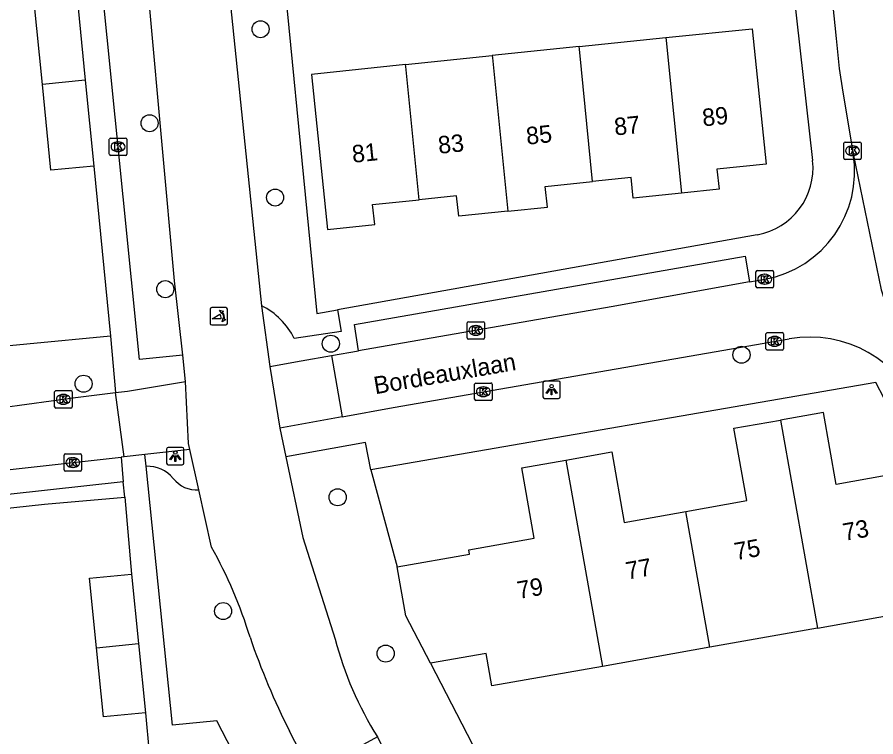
# Model space of a CAD drawing. Extents: x 158461 to 159795, y 387220 to 388672.
# Drawn here: x 159101.4 to 159150.7, y 387884.38 to 387925.7 of the extents above; entities that cross this region are included whole.
import ezdxf

# ---------------------------------------------------------------- set-up
doc = ezdxf.new("R2010")
doc.units = 0
for name, color, linetype in [('IMGEO_Boom', 7, 'Continuous'), ('IMGEO_Fietspad_gesloten', 7, 'Continuous'), ('IMGEO_Groenvoorziening', 7, 'Continuous'), ('IMGEO_Kolk', 7, 'Continuous'), ('IMGEO_Lichtpunt', 7, 'Continuous'), ('IMGEO_Openbare_ruimte_label', 7, 'Continuous'), ('IMGEO_Pand', 7, 'Continuous'), ('IMGEO_Pand_nummerreeks', 7, 'Continuous'), ('IMGEO_Poller', 7, 'Continuous'), ('IMGEO_Rijbaan_lokaal_open', 7, 'Continuous'), ('IMGEO_Voetpad_open', 7, 'Continuous')]:
    doc.layers.add(name, color=color, linetype=linetype)

msp = doc.modelspace()

# ---------------------------------------------------------------- linework, layer by layer
at = {"layer": 'IMGEO_Boom'}
for centre in [(159115.377, 387925.008), (159109.008, 387919.61), (159116.214, 387915.342), (159109.908, 387910.083), (159119.411, 387906.953), (159142.989, 387906.318), (159105.216, 387904.655), (159119.804, 387898.132), (159113.227, 387891.601), (159122.559, 387889.158)]:
    msp.add_circle(centre, 0.489, dxfattribs=at)
at = {"layer": 'IMGEO_Fietspad_gesloten'}
for points in [[(159112.567, 387937.001), (159115.44, 387909.134)], [(159110.905, 387906.301), (159110.435, 387910.57), (159109.028, 387926.177), (159108.294, 387934.183)], [(159115.44, 387909.134), (159115.914, 387905.646)], [(159111.072, 387904.786), (159110.905, 387906.301)], [(159111.826, 387898.553), (159111.308, 387900.874)], [(159116.824, 387900.464), (159117.794, 387895.821), (159119.652, 387889.994)], [(159112.559, 387895.268), (159111.826, 387898.553)], [(159118.274, 387882.287), (159117.047, 387884.698)], [(159122.088, 387884.38), (159118.274, 387882.287)], [(159125.534, 387877.765), (159122.088, 387884.38)]]:
    msp.add_lwpolyline(points, dxfattribs=at)
for centre, radius, start, end in [((159090.417, 387882.739), 25.441, 16.8024, 29.5039), ((159154.413, 387903.632), 41.89, 198.857, 206.872), ((159139.605, 387895.316), 20.651, 194.9357, 211.9778)]:
    msp.add_arc(centre, radius, start, end, dxfattribs=at)
at = {"layer": 'IMGEO_Groenvoorziening'}
for points in [[(159116.14, 387933.894), (159118.601, 387908.685), (159119.787, 387908.898)], [(159121.698, 387899.706), (159123.22, 387894.136)], [(159125.128, 387888.603), (159129.63, 387879.899)]]:
    msp.add_lwpolyline(points, dxfattribs=at)
at = {"layer": 'IMGEO_Kolk'}
for p, q in [((159106.769, 387918.76), (159107.621, 387918.76)), ((159106.694, 387917.834), (159106.694, 387918.686)), ((159107.182, 387918.54), (159107.207, 387918.54)), ((159107.695, 387918.686), (159107.695, 387917.834)), ((159148.864, 387917.604), (159148.864, 387918.456)), ((159148.939, 387918.53), (159149.791, 387918.53)), ((159149.352, 387918.31), (159149.377, 387918.31)), ((159149.865, 387918.456), (159149.865, 387917.604)), ((159107.621, 387917.76), (159106.769, 387917.76)), ((159107.205, 387917.98), (159107.18, 387917.98)), ((159149.375, 387917.75), (159149.35, 387917.75)), ((159149.791, 387917.53), (159148.939, 387917.53)), ((159143.82, 387910.229), (159143.82, 387911.081)), ((159143.895, 387911.155), (159144.747, 387911.155)), ((159144.308, 387910.935), (159144.333, 387910.935)), ((159144.821, 387911.081), (159144.821, 387910.229)), ((159144.331, 387910.375), (159144.306, 387910.375)), ((159144.747, 387910.155), (159143.895, 387910.155)), ((159127.233, 387907.289), (159127.233, 387908.141)), ((159127.308, 387908.215), (159128.16, 387908.215)), ((159127.721, 387907.995), (159127.746, 387907.995)), ((159128.234, 387908.141), (159128.234, 387907.289)), ((159127.744, 387907.435), (159127.719, 387907.435)), ((159144.393, 387906.662), (159144.393, 387907.514)), ((159144.468, 387907.588), (159145.32, 387907.588)), ((159145.394, 387907.514), (159145.394, 387906.662)), ((159128.16, 387907.215), (159127.308, 387907.215)), ((159144.881, 387907.368), (159144.906, 387907.368)), ((159145.32, 387906.588), (159144.468, 387906.588)), ((159144.904, 387906.808), (159144.879, 387906.808)), ((159127.666, 387903.769), (159127.666, 387904.621)), ((159127.741, 387904.695), (159128.593, 387904.695)), ((159128.154, 387904.475), (159128.179, 387904.475)), ((159128.667, 387904.621), (159128.667, 387903.769)), ((159103.553, 387903.33), (159103.553, 387904.182)), ((159103.628, 387904.256), (159104.48, 387904.256)), ((159104.041, 387904.036), (159104.066, 387904.036)), ((159104.554, 387904.182), (159104.554, 387903.33)), ((159104.064, 387903.476), (159104.039, 387903.476)), ((159128.593, 387903.695), (159127.741, 387903.695)), ((159128.177, 387903.915), (159128.152, 387903.915)), ((159104.48, 387903.256), (159103.628, 387903.256)), ((159104.1, 387899.701), (159104.1, 387900.553)), ((159104.175, 387900.627), (159105.027, 387900.627)), ((159105.101, 387900.553), (159105.101, 387899.701)), ((159104.588, 387900.407), (159104.613, 387900.407)), ((159105.027, 387899.627), (159104.175, 387899.627)), ((159104.611, 387899.847), (159104.586, 387899.847))]:
    msp.add_line(p, q, dxfattribs=at)
for points in [[(159106.769, 387918.76), (159107.621, 387918.76)], [(159106.694, 387917.834), (159106.694, 387918.686)], [(159107.015, 387918.46), (159107.138, 387918.46), (159107.138, 387918.309), (159107.268, 387918.46), (159107.432, 387918.46), (159107.286, 387918.309), (159107.439, 387918.06), (159107.287, 387918.06), (159107.202, 387918.224), (159107.138, 387918.157), (159107.138, 387918.06), (159107.015, 387918.06), (159107.015, 387918.46)], [(159107.695, 387918.686), (159107.695, 387917.834)], [(159148.864, 387917.604), (159148.864, 387918.456)], [(159148.939, 387918.53), (159149.791, 387918.53)], [(159149.185, 387918.23), (159149.308, 387918.23), (159149.308, 387918.079), (159149.438, 387918.23), (159149.602, 387918.23), (159149.456, 387918.079), (159149.609, 387917.83), (159149.457, 387917.83), (159149.372, 387917.994), (159149.308, 387917.927), (159149.308, 387917.83), (159149.185, 387917.83), (159149.185, 387918.23)], [(159149.865, 387918.456), (159149.865, 387917.604)], [(159107.621, 387917.76), (159106.769, 387917.76)], [(159149.791, 387917.53), (159148.939, 387917.53)], [(159143.82, 387910.229), (159143.82, 387911.081)], [(159143.895, 387911.155), (159144.747, 387911.155)], [(159144.141, 387910.855), (159144.264, 387910.855), (159144.264, 387910.704), (159144.394, 387910.855), (159144.558, 387910.855), (159144.412, 387910.704), (159144.565, 387910.455), (159144.413, 387910.455), (159144.328, 387910.619), (159144.264, 387910.552), (159144.264, 387910.455), (159144.141, 387910.455), (159144.141, 387910.855)], [(159144.821, 387911.081), (159144.821, 387910.229)], [(159144.747, 387910.155), (159143.895, 387910.155)], [(159127.233, 387907.289), (159127.233, 387908.141)], [(159127.308, 387908.215), (159128.16, 387908.215)], [(159127.554, 387907.915), (159127.677, 387907.915), (159127.677, 387907.764), (159127.807, 387907.915), (159127.971, 387907.915), (159127.825, 387907.764), (159127.978, 387907.515), (159127.826, 387907.515), (159127.741, 387907.679), (159127.677, 387907.612), (159127.677, 387907.515), (159127.554, 387907.515), (159127.554, 387907.915)], [(159128.234, 387908.141), (159128.234, 387907.289)], [(159144.393, 387906.662), (159144.393, 387907.514)], [(159144.468, 387907.588), (159145.32, 387907.588)], [(159145.394, 387907.514), (159145.394, 387906.662)], [(159128.16, 387907.215), (159127.308, 387907.215)], [(159144.714, 387907.288), (159144.837, 387907.288), (159144.837, 387907.137), (159144.967, 387907.288), (159145.131, 387907.288), (159144.985, 387907.137), (159145.138, 387906.888), (159144.986, 387906.888), (159144.901, 387907.052), (159144.837, 387906.985), (159144.837, 387906.888), (159144.714, 387906.888), (159144.714, 387907.288)], [(159145.32, 387906.588), (159144.468, 387906.588)], [(159127.666, 387903.769), (159127.666, 387904.621)], [(159127.741, 387904.695), (159128.593, 387904.695)], [(159128.667, 387904.621), (159128.667, 387903.769)], [(159103.553, 387903.33), (159103.553, 387904.182)], [(159103.628, 387904.256), (159104.48, 387904.256)], [(159103.874, 387903.956), (159103.997, 387903.956), (159103.997, 387903.805), (159104.127, 387903.956), (159104.291, 387903.956), (159104.145, 387903.805), (159104.298, 387903.556), (159104.146, 387903.556), (159104.061, 387903.72), (159103.997, 387903.653), (159103.997, 387903.556), (159103.874, 387903.556), (159103.874, 387903.956)], [(159104.554, 387904.182), (159104.554, 387903.33)], [(159127.987, 387904.395), (159128.11, 387904.395), (159128.11, 387904.244), (159128.24, 387904.395), (159128.404, 387904.395), (159128.258, 387904.244), (159128.411, 387903.995), (159128.259, 387903.995), (159128.174, 387904.159), (159128.11, 387904.092), (159128.11, 387903.995), (159127.987, 387903.995), (159127.987, 387904.395)], [(159128.593, 387903.695), (159127.741, 387903.695)], [(159104.48, 387903.256), (159103.628, 387903.256)], [(159104.1, 387899.701), (159104.1, 387900.553)], [(159104.175, 387900.627), (159105.027, 387900.627)], [(159105.101, 387900.553), (159105.101, 387899.701)], [(159104.421, 387900.327), (159104.544, 387900.327), (159104.544, 387900.176), (159104.674, 387900.327), (159104.838, 387900.327), (159104.692, 387900.176), (159104.845, 387899.927), (159104.693, 387899.927), (159104.608, 387900.091), (159104.544, 387900.024), (159104.544, 387899.927), (159104.421, 387899.927), (159104.421, 387900.327)], [(159105.027, 387899.627), (159104.175, 387899.627)]]:
    msp.add_lwpolyline(points, dxfattribs=at)
for centre, start, end in [((159106.771, 387918.684), 91.552, 178.448), ((159106.771, 387918.684), 91.552, 178.448), ((159107.619, 387918.684), 1.552, 88.448), ((159107.619, 387918.684), 1.552, 88.448), ((159148.941, 387918.454), 91.552, 178.448), ((159148.941, 387918.454), 91.552, 178.448), ((159149.789, 387918.454), 1.552, 88.448), ((159149.789, 387918.454), 1.552, 88.448), ((159106.771, 387917.836), 181.552, 268.448), ((159106.771, 387917.836), 181.552, 268.448), ((159107.619, 387917.836), 271.552, 358.448), ((159107.619, 387917.836), 271.552, 358.448), ((159148.941, 387917.606), 181.552, 268.448), ((159148.941, 387917.606), 181.552, 268.448), ((159149.789, 387917.606), 271.552, 358.448), ((159149.789, 387917.606), 271.552, 358.448), ((159143.897, 387911.079), 91.552, 178.448), ((159143.897, 387911.079), 91.552, 178.448), ((159144.745, 387911.079), 1.552, 88.448), ((159144.745, 387911.079), 1.552, 88.448), ((159143.897, 387910.231), 181.552, 268.448), ((159143.897, 387910.231), 181.552, 268.448), ((159144.745, 387910.231), 271.552, 358.448), ((159144.745, 387910.231), 271.552, 358.448), ((159127.31, 387908.139), 91.552, 178.448), ((159127.31, 387908.139), 91.552, 178.448), ((159128.158, 387908.139), 1.552, 88.448), ((159128.158, 387908.139), 1.552, 88.448), ((159144.47, 387907.512), 91.552, 178.448), ((159144.47, 387907.512), 91.552, 178.448), ((159145.318, 387907.512), 1.552, 88.448), ((159145.318, 387907.512), 1.552, 88.448), ((159127.31, 387907.291), 181.552, 268.448), ((159127.31, 387907.291), 181.552, 268.448), ((159128.158, 387907.291), 271.552, 358.448), ((159128.158, 387907.291), 271.552, 358.448), ((159144.47, 387906.664), 181.552, 268.448), ((159144.47, 387906.664), 181.552, 268.448), ((159145.318, 387906.664), 271.552, 358.448), ((159145.318, 387906.664), 271.552, 358.448), ((159127.743, 387904.619), 91.552, 178.448), ((159127.743, 387904.619), 91.552, 178.448), ((159128.591, 387904.619), 1.552, 88.448), ((159128.591, 387904.619), 1.552, 88.448), ((159103.63, 387904.18), 91.552, 178.448), ((159103.63, 387904.18), 91.552, 178.448), ((159104.478, 387904.18), 1.552, 88.448), ((159104.478, 387904.18), 1.552, 88.448), ((159127.743, 387903.771), 181.552, 268.448), ((159127.743, 387903.771), 181.552, 268.448), ((159128.591, 387903.771), 271.552, 358.448), ((159128.591, 387903.771), 271.552, 358.448), ((159103.63, 387903.332), 181.552, 268.448), ((159103.63, 387903.332), 181.552, 268.448), ((159104.478, 387903.332), 271.552, 358.448), ((159104.478, 387903.332), 271.552, 358.448), ((159104.177, 387900.551), 91.552, 178.448), ((159104.177, 387900.551), 91.552, 178.448), ((159105.025, 387900.551), 1.552, 88.448), ((159105.025, 387900.551), 1.552, 88.448), ((159104.177, 387899.703), 181.552, 268.448), ((159104.177, 387899.703), 181.552, 268.448), ((159105.025, 387899.703), 271.552, 358.448), ((159105.025, 387899.703), 271.552, 358.448)]:
    msp.add_arc(centre, 0.0765, start, end, dxfattribs=at)
for centre, major_axis, ratio, start_param, end_param in [((159107.181, 387918.26), (-0.387, 0.002), 0.722429, 4.712389, 7.853982), ((159107.206, 387918.26), (-0.39, 0.002), 0.717154, 1.570796, 4.712389), ((159149.351, 387918.03), (-0.387, 0.002), 0.722429, 4.712389, 7.853982), ((159149.376, 387918.03), (-0.39, 0.002), 0.717154, 1.570796, 4.712389), ((159144.307, 387910.655), (-0.387, 0.002), 0.722429, 4.712389, 7.853982), ((159144.332, 387910.655), (-0.39, 0.002), 0.717154, 1.570796, 4.712389), ((159127.72, 387907.715), (-0.387, 0.002), 0.722429, 4.712389, 7.853982), ((159127.745, 387907.715), (-0.39, 0.002), 0.717154, 1.570796, 4.712389), ((159144.88, 387907.088), (-0.387, 0.002), 0.722429, 4.712389, 7.853982), ((159144.905, 387907.088), (-0.39, 0.002), 0.717154, 1.570796, 4.712389), ((159128.153, 387904.195), (-0.387, 0.002), 0.722429, 4.712389, 7.853982), ((159128.178, 387904.195), (-0.39, 0.002), 0.717154, 1.570796, 4.712389), ((159104.04, 387903.756), (-0.387, 0.002), 0.722429, 4.712389, 7.853982), ((159104.065, 387903.756), (-0.39, 0.002), 0.717154, 1.570796, 4.712389), ((159104.587, 387900.127), (-0.387, 0.002), 0.722429, 4.712389, 7.853982), ((159104.612, 387900.127), (-0.39, 0.002), 0.717154, 1.570796, 4.712389)]:
    msp.add_ellipse(centre, major_axis=major_axis, ratio=ratio, start_param=start_param, end_param=end_param, dxfattribs=at)
at = {"layer": 'IMGEO_Lichtpunt'}
for p, q in [((159131.585, 387904.715), (159131.585, 387903.908)), ((159131.585, 387904.715), (159131.585, 387903.908)), ((159132.487, 387904.81), (159131.679, 387904.81)), ((159132.487, 387904.81), (159131.679, 387904.81)), ((159132.581, 387903.908), (159132.581, 387904.715)), ((159132.581, 387903.908), (159132.581, 387904.715)), ((159131.679, 387903.814), (159132.487, 387903.814)), ((159131.679, 387903.814), (159132.487, 387903.814)), ((159110.885, 387900.998), (159110.077, 387900.998)), ((159110.885, 387900.998), (159110.077, 387900.998)), ((159109.983, 387900.903), (159109.983, 387900.096)), ((159109.983, 387900.903), (159109.983, 387900.096)), ((159110.979, 387900.096), (159110.979, 387900.903)), ((159110.979, 387900.096), (159110.979, 387900.903)), ((159110.077, 387900.002), (159110.885, 387900.002)), ((159110.077, 387900.002), (159110.885, 387900.002))]:
    msp.add_line(p, q, dxfattribs=at)
for points in [[(159131.959, 387904.379), (159131.998, 387904.351), (159131.81, 387904.089), (159131.772, 387904.116), (159131.959, 387904.379)], [(159132.061, 387904.331), (159132.108, 387904.331), (159132.108, 387904.009), (159132.061, 387904.009), (159132.061, 387904.331)], [(159132.171, 387904.351), (159132.209, 387904.378), (159132.396, 387904.116), (159132.357, 387904.088), (159132.171, 387904.351)], [(159110.357, 387900.567), (159110.396, 387900.539), (159110.208, 387900.277), (159110.17, 387900.304), (159110.357, 387900.567)], [(159110.459, 387900.519), (159110.506, 387900.519), (159110.506, 387900.197), (159110.459, 387900.197), (159110.459, 387900.519)], [(159110.569, 387900.539), (159110.607, 387900.566), (159110.794, 387900.304), (159110.755, 387900.276), (159110.569, 387900.539)]]:
    msp.add_lwpolyline(points, dxfattribs=at)
for centre in [(159132.084, 387904.513), (159110.482, 387900.701)]:
    msp.add_circle(centre, 0.0994, dxfattribs=at)
for centre, start, end in [((159131.679, 387904.715), 90, 180), ((159131.679, 387904.715), 90, 180), ((159132.487, 387904.715), 0, 90), ((159132.487, 387904.715), 0, 90), ((159131.679, 387903.908), 180, 270), ((159131.679, 387903.908), 180, 270), ((159132.487, 387903.908), 270, 0), ((159132.487, 387903.908), 270, 360), ((159110.077, 387900.903), 90, 180), ((159110.077, 387900.903), 90, 180), ((159110.885, 387900.903), 0, 90), ((159110.885, 387900.903), 0, 90), ((159110.077, 387900.096), 180, 270), ((159110.077, 387900.096), 180, 270), ((159110.885, 387900.096), 270, 0), ((159110.885, 387900.096), 270, 360)]:
    msp.add_arc(centre, 0.0946, start, end, dxfattribs=at)
at = {"layer": 'IMGEO_Pand'}
for points in [[(159102.852, 387921.837), (159102.365, 387926.773), (159104.827, 387927.015)], [(159104.827, 387927.015), (159105.314, 387922.076)], [(159138.649, 387924.523), (159143.593, 387925.035), (159144.397, 387917.268), (159141.58, 387916.976), (159141.699, 387915.823), (159139.541, 387915.599)], [(159133.666, 387924.007), (159138.649, 387924.523)], [(159138.649, 387924.523), (159138.665, 387924.366), (159139.541, 387915.599)], [(159133.666, 387924.007), (159128.681, 387923.49)], [(159134.439, 387916.267), (159133.68, 387923.868), (159133.666, 387924.007)], [(159123.698, 387922.974), (159128.681, 387923.49)], [(159128.681, 387923.49), (159128.693, 387923.37), (159129.573, 387914.562)], [(159123.698, 387922.974), (159118.304, 387922.415), (159119.226, 387913.513), (159121.928, 387913.793), (159121.81, 387914.935), (159124.473, 387915.211)], [(159124.473, 387915.211), (159123.708, 387922.872), (159123.698, 387922.974)], [(159105.314, 387922.076), (159102.852, 387921.837)], [(159105.8, 387917.149), (159103.338, 387916.907), (159102.852, 387921.837)], [(159105.314, 387922.076), (159105.8, 387917.149)], [(159129.573, 387914.562), (159131.849, 387914.798), (159131.726, 387915.986), (159134.439, 387916.267)], [(159139.541, 387915.599), (159136.774, 387915.312), (159136.651, 387916.496), (159134.439, 387916.267)], [(159129.573, 387914.562), (159126.752, 387914.27), (159126.632, 387915.435), (159124.473, 387915.211)], [(159147.35, 387890.622), (159153.643, 387891.74), (159152.255, 387899.556), (159148.428, 387898.876), (159147.694, 387903.008), (159145.229, 387902.57)], [(159139.791, 387897.323), (159143.294, 387897.945), (159142.556, 387902.095), (159145.229, 387902.57)], [(159145.229, 387902.57), (159147.35, 387890.622)], [(159132.898, 387900.274), (159135.538, 387900.743), (159136.257, 387896.695), (159139.791, 387897.323)], [(159123.22, 387894.136), (159127.367, 387894.873), (159127.325, 387895.111), (159131.091, 387895.78), (159130.372, 387899.825), (159132.898, 387900.274)], [(159132.898, 387900.274), (159135.001, 387888.427)], [(159141.176, 387889.524), (159139.791, 387897.323)], [(159125.128, 387888.603), (159123.72, 387891.325), (159123.22, 387894.136)], [(159105.956, 387889.484), (159105.553, 387893.485), (159107.961, 387893.728)], [(159107.961, 387893.728), (159108.364, 387889.734)], [(159147.35, 387890.622), (159141.176, 387889.524)], [(159105.956, 387889.484), (159108.364, 387889.734)], [(159108.364, 387889.734), (159108.764, 387885.763)], [(159108.764, 387885.763), (159106.356, 387885.52), (159105.956, 387889.484)], [(159135.001, 387888.427), (159128.653, 387887.299), (159128.32, 387889.171), (159125.128, 387888.603)], [(159141.176, 387889.524), (159135.001, 387888.427)]]:
    msp.add_lwpolyline(points, dxfattribs=at)
at = {"layer": 'IMGEO_Poller'}
for p, q in [((159112.477, 387908.928), (159112.477, 387908.121)), ((159112.477, 387908.928), (159112.477, 387908.121)), ((159113.379, 387909.023), (159112.571, 387909.023)), ((159113.379, 387909.023), (159112.571, 387909.023)), ((159113.473, 387908.121), (159113.473, 387908.928)), ((159113.473, 387908.121), (159113.473, 387908.928)), ((159112.571, 387908.026), (159113.379, 387908.026)), ((159112.571, 387908.026), (159113.379, 387908.026))]:
    msp.add_line(p, q, dxfattribs=at)
for points in [[(159113.156, 387908.752), (159113.144, 387908.679), (159113.019, 387908.884)], [(159113.019, 387908.884), (159113.25, 387908.818), (159113.179, 387908.786)], [(159113.112, 387908.379), (159112.599, 387908.379), (159113.029, 387908.654)], [(159113.172, 387908.207), (159113.238, 387908.438), (159113.268, 387908.37)], [(159113.304, 387908.343), (159113.376, 387908.332), (159113.172, 387908.207)]]:
    msp.add_lwpolyline(points, dxfattribs=at)
for centre, radius, start, end in [((159112.571, 387908.928), 0.0946, 90, 180), ((159112.571, 387908.928), 0.0946, 90, 180), ((159113.379, 387908.928), 0.0946, 0, 90), ((159113.379, 387908.928), 0.0946, 0, 90), ((159112.784, 387908.429), 0.332, 351.3247, 42.4854), ((159112.798, 387908.439), 0.476, 351.7527, 41.1691), ((159112.798, 387908.439), 0.516, 349.3569, 42.2912), ((159112.571, 387908.121), 0.0946, 180, 270), ((159112.571, 387908.121), 0.0946, 180, 270), ((159113.379, 387908.121), 0.0946, 270, 0), ((159113.379, 387908.121), 0.0946, 270, 0)]:
    msp.add_arc(centre, radius, start, end, dxfattribs=at)
at = {"layer": 'IMGEO_Rijbaan_lokaal_open'}
for points in [[(159146.031, 387990.088), (159145.151, 387981.507), (159144.836, 387978.73), (159144.613, 387976.304), (159144.47, 387974.197), (159144.386, 387972.149), (159144.351, 387968.813), (159144.364, 387968.223), (159144.389, 387967.064), (159144.475, 387965.126), (159144.572, 387963.049), (159144.73, 387961.8), (159144.967, 387959.751), (159146, 387948.89), (159148.009, 387928.598), (159148.423, 387924.471), (159148.6, 387922.752), (159148.797, 387921.403), (159149.393, 387917.852)], [(159149.393, 387917.852), (159151.007, 387910.048), (159153.293, 387902.972)], [(159143.453, 387910.501), (159135.498, 387909.074), (159120.996, 387906.539)], [(159143.453, 387910.501), (159144.325, 387910.657)], [(159120.055, 387902.761), (159122.997, 387903.298), (159145.729, 387907.23)], [(159119.44, 387906.266), (159120.996, 387906.539)], [(159115.914, 387905.646), (159117.704, 387905.963), (159119.44, 387906.266)], [(159119.44, 387906.266), (159120.055, 387902.761)], [(159115.914, 387905.646), (159116.477, 387902.109)], [(159107.051, 387904.143), (159107.738, 387904.229), (159111.072, 387904.786)], [(159111.308, 387900.874), (159111.232, 387901.214), (159111.072, 387904.786)], [(159155.484, 387883.835), (159160.266, 387886.356), (159150.699, 387904.721), (159121.698, 387899.706)], [(159087.894, 387901.995), (159092.263, 387902.454), (159097.521, 387902.906), (159100.57, 387903.281), (159104.759, 387903.854), (159107.051, 387904.143)], [(159107.549, 387900.452), (159107.051, 387904.143)], [(159120.055, 387902.761), (159116.477, 387902.109)], [(159116.477, 387902.109), (159116.824, 387900.464)], [(159121.698, 387899.706), (159121.398, 387901.284), (159116.824, 387900.464)], [(159108.74, 387900.584), (159107.549, 387900.452)], [(159111.308, 387900.874), (159108.74, 387900.584)], [(159108.808, 387899.912), (159108.74, 387900.584)], [(159087.878, 387898.276), (159107.372, 387900.433)], [(159107.549, 387900.452), (159107.372, 387900.433)], [(159107.372, 387900.433), (159107.495, 387899.029)], [(159120.312, 387870.891), (159112.874, 387885.291), (159110.316, 387885.055), (159108.808, 387899.912)], [(159107.575, 387898.138), (159107.495, 387899.029)], [(159107.575, 387898.138), (159107.961, 387893.728)], [(159108.764, 387885.763), (159108.986, 387883.456), (159112.244, 387883.827), (159125.179, 387858.399)]]:
    msp.add_lwpolyline(points, dxfattribs=at)
for centre, radius, start, end in [((159143.223, 387916.816), 6.257, 280.1465, 9.5334), ((159146.899, 387900.461), 6.87, 21.4432, 99.8039)]:
    msp.add_arc(centre, radius, start, end, dxfattribs=at)
at = {"layer": 'IMGEO_Voetpad_open'}
for points in [[(159144.882, 387936.89), (159147.07, 387917.465)], [(159110.905, 387906.301), (159108.42, 387906.037), (159105.627, 387933.889)], [(159105.8, 387917.149), (159106.763, 387907.378)], [(159143.897, 387913.211), (159119.787, 387908.898)], [(159120.996, 387906.539), (159120.767, 387908.057), (159143.194, 387911.978), (159143.453, 387910.501)], [(159119.787, 387908.898), (159119.995, 387907.648), (159117.306, 387907.253)], [(159106.763, 387907.378), (159097.144, 387906.467)], [(159106.763, 387907.378), (159107.051, 387904.143)], [(159107.495, 387899.029), (159088.002, 387896.872), (159087.878, 387898.276)], [(159086.912, 387895.992), (159102.974, 387897.735), (159107.575, 387898.138)]]:
    msp.add_lwpolyline(points, dxfattribs=at)
for centre, radius, start, end in [((159143.213, 387917.032), 3.882, 280.1558, 6.4067), ((159113.566, 387905.409), 4.17, 26.2481, 63.2932), ((159108.895, 387898.026), 1.888, 38.9511, 92.6393), ((159111.729, 387900.289), 1.739, 218.232, 273.205)]:
    msp.add_arc(centre, radius, start, end, dxfattribs=at)

# ---------------------------------------------------------------- texts
at = {"layer": 'IMGEO_Openbare_ruimte_label'}
msp.add_text('Bordeauxlaan', height=1, rotation=9.7921, dxfattribs=at).set_placement((159121.967, 387904.046))
at = {"layer": 'IMGEO_Pand_nummerreeks'}
for s, rotation, p in [('89', 5.9304, (159140.786, 387919.427)), ('87', 5.9304, (159135.73, 387918.902)), ('85', 5.9304, (159130.674, 387918.376)), ('83', 5.9304, (159125.619, 387917.851)), ('81', 5.9304, (159120.675, 387917.338)), ('73', 10.1096, (159148.901, 387895.626)), ('75', 10.1096, (159142.668, 387894.515)), ('77', 10.1096, (159136.436, 387893.404)), ('79', 10.1096, (159130.203, 387892.293))]:
    msp.add_text(s, height=1, rotation=rotation, dxfattribs=at).set_placement(p)

doc.saveas('drawing.dxf')
